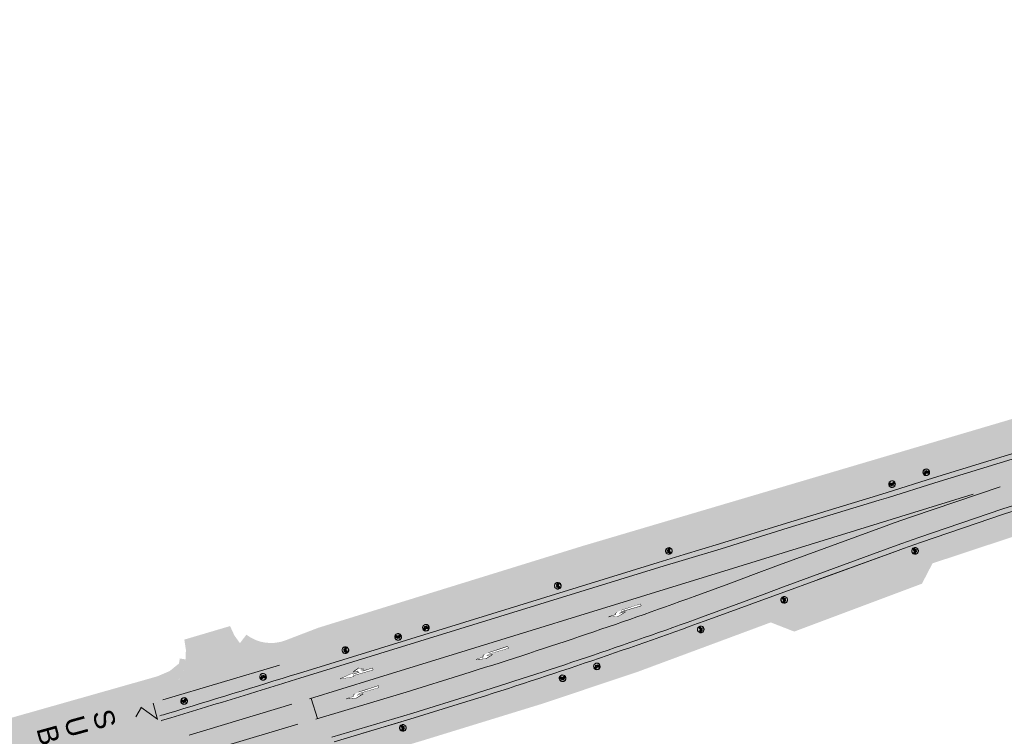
# Model space of a CAD drawing. Header units: metres. Extents: x -862 to 1262, y -354 to 644.
# Tile 312 of 315: x 402 to 548, y 513 to 619. Entities that reach past the tile are written whole.
import ezdxf

# ---------------------------------------------------------------- set-up
doc = ezdxf.new("R2010")
doc.units = ezdxf.units.M
doc.header["$LTSCALE"] = 0.5
doc.set_wipeout_variables(frame=1)
doc.layers.add('BPR_Verkehr_220520', color=7, linetype='Continuous')
doc.styles.add('Arial', font='arial.ttf')

# ---------------------------------------------------------------- blocks, each defined once
blk = doc.blocks.new('ab_Links-2')
at = {"color": 255, "linetype": 'Continuous', "lineweight": 9, "transparency": 33554687}
for p, q in [((1.60953827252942, 0), (2.5, 0)), ((5, 0.1749999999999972), (5, 0.4249999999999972))]:
    blk.add_line(p, q, dxfattribs=at)
blk.add_wipeout([(1.1000265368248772, -3.635980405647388e-15), (1.1001717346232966, 0.006159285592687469), (1.1004433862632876, 0.012314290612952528), (1.10084137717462, 0.01846241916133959), (1.1013655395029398, 0.024601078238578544), (1.1020156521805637, 0.0307276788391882), (1.102791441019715, 0.03683963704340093), (1.1036925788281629, 0.04293437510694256), (1.104718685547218, 0.049009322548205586), (1.1058693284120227, 0.05506191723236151), (1.1071440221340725, 0.06108960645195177), (1.108542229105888, 0.0670898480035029), (1.1100633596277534, 0.07306011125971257), (1.111706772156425, 0.07899787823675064), (1.1134717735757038, 0.08490064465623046), (1.1153576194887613, 0.09076592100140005), (1.1173635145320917, 0.09659123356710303), (1.1194886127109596, 0.1023741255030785), (1.1217320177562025, 0.10811215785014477), (1.124092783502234, 0.11380291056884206), (1.1265699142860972, 0.11944398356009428), (1.1291623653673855, 0.12503299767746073), (1.1318690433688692, 0.1305675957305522), (1.13468880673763, 0.13604544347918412), (1.1376204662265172, 0.1414642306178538), (1.1406627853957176, 0.14682167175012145), (1.1438144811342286, 0.15211550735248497), (1.147074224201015, 0.1573435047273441), (1.1504406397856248, 0.16250345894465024), (1.1539123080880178, 0.16759319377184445), (1.1574877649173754, 0.17261056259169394), (1.161165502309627, 0.17755344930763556), (1.1649439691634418, 0.1824197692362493), (1.1688215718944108, 0.18720746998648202), (1.1727966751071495, 0.19191453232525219), (1.1768676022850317, 0.19653897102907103), (1.181032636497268, 0.20107883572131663), (1.1852900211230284, 0.2055322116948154), (1.1896379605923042, 0.20989722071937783), (1.1940746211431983, 0.21417202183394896), (1.198598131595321, 0.21835481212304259), (1.2032065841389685, 0.22244382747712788), (1.2078980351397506, 0.22643734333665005), (1.212670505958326, 0.23033367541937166), (1.2175219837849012, 0.23413118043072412), (1.2224504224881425, 0.23782825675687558), (1.227453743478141, 0.24142334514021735), (1.232529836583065, 0.244914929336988), (1.2376765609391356, 0.24830153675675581), (1.2428917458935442, 0.2515817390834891), (1.2481731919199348, 0.2547541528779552), (1.2535186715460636, 0.2578174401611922), (1.258925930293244, 0.26077030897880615), (1.2643926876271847, 0.2636115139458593), (1.2699166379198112, 0.2663398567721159), (1.2754954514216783, 0.2689541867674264), (1.281126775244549, 0.2714534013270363), (1.2868082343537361, 0.27383644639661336), (1.292537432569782, 0.2761023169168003), (1.2983119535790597, 0.27825005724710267), (1.3041293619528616, 0.28027876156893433), (1.3099872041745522, 0.28218757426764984), (1.3158830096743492, 0.28397569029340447), (1.3218142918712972, 0.285642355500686), (1.3277785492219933, 0.28718686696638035), (1.399999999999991, -0.0039901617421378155)], dxfattribs=at)
for p, q in [((0, 0), (1.399999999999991, -0.2999999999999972)), ((0, 0), (1.100026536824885, 0)), ((1.399999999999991, -0.2999999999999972), (2.5, 0)), ((5, 0.4249999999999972), (2, 0.375)), ((5, 0.1749999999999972), (2, 0.2249999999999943))]:
    blk.add_line(p, q, dxfattribs=at)
blk.add_arc((1.399999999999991, -0.003990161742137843), 0.3, 103.9301117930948, 179.2379127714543, dxfattribs=at)
at = {"color": 255, "linetype": 'Continuous', "lineweight": 5, "transparency": 33554687}
blk.add_wipeout([(2.5, 0), (1.60953827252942, 0), (1.625497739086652, 0.04598447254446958), (1.6486835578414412, 0.0887827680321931), (1.678485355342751, 0.12726820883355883), (1.714118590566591, 0.16042765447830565), (1.754645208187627, 0.18738817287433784), (1.7989983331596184, 0.20744002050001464), (1.8460103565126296, 0.22005532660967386), (1.894443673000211, 0.2249019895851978), (1.9076371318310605, 0.22511736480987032), (1.920831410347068, 0.22527470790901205), (1.934026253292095, 0.22537401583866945), (1.9472214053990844, 0.22541528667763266), (1.960416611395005, 0.22539851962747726), (1.9736116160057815, 0.22532371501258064), (1.98680616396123, 0.22519087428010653), (2, 0.22499999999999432), (5, 0.17499999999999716), (5, 0.42499999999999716), (2, 0.3750000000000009), (1.9151202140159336, 0.37238326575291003), (1.830348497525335, 0.36736515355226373), (1.7457527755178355, 0.3599496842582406), (1.6614008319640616, 0.35014279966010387), (1.5773602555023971, 0.3379523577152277), (1.4936983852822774, 0.3233881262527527), (1.410482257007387, 0.3064617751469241), (1.3277785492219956, 0.2871868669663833), (1.2811267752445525, 0.27145340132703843), (1.2376765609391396, 0.2483015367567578), (1.1985981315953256, 0.21835481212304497), (1.164943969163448, 0.18241976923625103), (1.1376204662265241, 0.1414642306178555), (1.1173635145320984, 0.09659123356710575), (1.1047186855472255, 0.04900932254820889), (1.1000265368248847, 0), (0, 0), (1.3999999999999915, -0.29999999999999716)], dxfattribs=at)
blk = doc.blocks.new('Piktogramm Rad-2')
at = {"color": 255, "linetype": 'Continuous', "lineweight": 9, "transparency": 33554687}
for p, q in [((-0.4737400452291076, 0.03457411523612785), (-0.498803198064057, 0.03457411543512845)), ((-0.2443716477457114, -0.08279264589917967), (-0.2107497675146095, 0.02663812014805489)), ((-0.1831754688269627, 0.01816635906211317), (-0.2167977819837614, -0.0912646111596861)), ((-0.1606194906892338, 0.1897972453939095), (-0.2022241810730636, 0.05438641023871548)), ((-0.1746500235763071, 0.04591437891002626), (-0.1632657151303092, 0.08296783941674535)), ((-0.1632657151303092, 0.08296783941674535), (0.007644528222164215, -0.1058355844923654)), ((0.1023603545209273, 0.1156024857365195), (-0.1534055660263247, 0.1150588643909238)), ((-0.1534055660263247, 0.1150588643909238), (0.02764160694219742, -0.0849429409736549)), ((-0.1445370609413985, 0.1439239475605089), (-0.1330454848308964, 0.1813252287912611)), ((0.1131161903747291, 0.1444715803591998), (-0.1445370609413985, 0.1439239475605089)), ((-0.05818269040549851, 0.2306461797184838), (-0.1055940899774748, 0.2305454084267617)), ((-0.105532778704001, 0.2016993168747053), (-0.05812137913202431, 0.2018000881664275)), ((-0.05812137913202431, 0.2018000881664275), (-0.05818269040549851, 0.2306461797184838)), ((-0.0213675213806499, 0.4995432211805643), (-0.0213675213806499, 0.4745191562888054)), ((0.02136752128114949, 0.4995432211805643), (0.0213675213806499, 0.4745191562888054)), ((0.02764160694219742, -0.0849429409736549), (0.1023603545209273, 0.1156024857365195)), ((0.1295883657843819, 0.1060603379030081), (0.05787613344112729, -0.0864155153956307)), ((0.0628242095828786, 0.1878326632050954), (0.1238721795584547, 0.1733406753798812)), ((0.1870703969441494, 0.2023212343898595), (0.06447450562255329, 0.2020606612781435)), ((0.1238721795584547, 0.1733406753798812), (0.1131161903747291, 0.1444715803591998)), ((0.1595897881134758, 0.03929143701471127), (0.1295883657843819, 0.1060603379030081)), ((0.1439239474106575, 0.1445370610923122), (0.1546797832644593, 0.173406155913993)), ((0.1859595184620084, 0.050985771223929), (0.1439239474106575, 0.1445370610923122)), ((0.1546797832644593, 0.173406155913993), (0.1871317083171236, 0.1734751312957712)), ((0.2159232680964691, -0.08607959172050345), (0.1714800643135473, 0.01282925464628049)), ((0.1871317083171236, 0.1734751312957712), (0.1870703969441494, 0.2023212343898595)), ((0.1978644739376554, 0.02449102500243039), (0.2513508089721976, -0.09454406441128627)), ((0.4988031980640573, 0.03457411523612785), (0.4737400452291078, 0.03457411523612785)), ((-0.4749298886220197, -0.008160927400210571), (-0.499933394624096, -0.008160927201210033)), ((-0.0213675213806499, -0.4745191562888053), (-0.02136752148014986, -0.4995432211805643)), ((0.0213675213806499, -0.4745191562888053), (0.0213675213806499, -0.4995432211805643)), ((0.02909134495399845, -0.1153229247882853), (0.0896974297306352, -0.1151941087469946)), ((0.05787613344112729, -0.0864155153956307), (0.08672207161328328, -0.08635420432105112)), ((0.1155683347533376, -0.08629289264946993), (0.2159232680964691, -0.08607959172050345)), ((0.2382255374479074, -0.1148784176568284), (0.1192936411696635, -0.1151312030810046)), ((0.499933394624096, -0.008160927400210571), (0.4749298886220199, -0.008160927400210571))]:
    blk.add_line(p, q, dxfattribs=at)
at = {"color": 255, "linetype": 'Continuous', "lineweight": 9, "transparency": 33554687, "flags": 128}
for points in [[(-0.02136752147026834, 0.4995432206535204, 0.3817911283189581), (-0.4988031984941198, 0.03457411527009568)], [(-0.02136752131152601, 0.4745191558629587, 0.3801020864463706), (-0.4737400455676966, 0.03457411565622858)], [(-0.202224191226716, 0.05438640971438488, 19.9497864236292), (-0.174650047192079, 0.04591438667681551)], [(-0.2107497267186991, 0.02663840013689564, 15.93711668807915), (-0.1831754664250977, 0.01816634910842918)], [(-0.1055940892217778, 0.2305454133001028, 0.3287776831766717), (-0.1606194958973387, 0.1897972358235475)], [(-0.1055327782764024, 0.2016993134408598, 0.3287776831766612), (-0.1330454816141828, 0.181325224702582)], [(0.4988031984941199, 0.03457411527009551, 0.3817911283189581), (0.02136752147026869, 0.4995432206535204)], [(0.4737400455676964, 0.03457411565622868, 0.3801020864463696), (0.02136752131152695, 0.4745191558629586)], [(0.06447450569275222, 0.2020606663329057, 0.8888106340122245), (0.06282420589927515, 0.1878326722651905)], [(0.159589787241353, 0.03929142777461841, 0.2701316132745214), (0.0867220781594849, -0.08635420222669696)], [(0.08969743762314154, -0.1151941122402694, 2.622796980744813), (0.1859595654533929, 0.05098578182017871)], [(0.1714800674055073, 0.01282924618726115, 0.2637245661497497), (0.1155681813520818, -0.08629289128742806)], [(0.1192934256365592, -0.1151311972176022, 2.477109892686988), (0.197864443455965, 0.02449101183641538)], [(-0.4999333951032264, -0.008160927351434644, 0.3970161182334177), (-0.02136752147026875, -0.4995432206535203)], [(-0.4749298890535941, -0.008160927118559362, 0.3961161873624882), (-0.02136752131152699, -0.4745191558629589)], [(-0.2443716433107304, -0.08279264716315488, 0.999999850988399), (-0.2167977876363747, -0.09126461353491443)], [(0.007644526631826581, -0.1058355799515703, 0.2124175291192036), (0.02909134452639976, -0.1153229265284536)], [(0.02136752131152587, -0.4745191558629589, 0.3961161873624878), (0.474929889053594, -0.008160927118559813)], [(0.02136752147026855, -0.4995432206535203, 0.3970161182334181), (0.4999333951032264, -0.008160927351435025)], [(0.2382255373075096, -0.114878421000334, 0.5433747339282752), (0.2513508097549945, -0.09454406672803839)]]:
    blk.add_lwpolyline(points, format="xyb", dxfattribs=at)
blk = doc.blocks.new('PIKTO_RD+-2')
at = {"color": 3, "true_color": 0x00ff00, "transparency": 33554687}
blk.add_blockref('Piktogramm Rad-2', (0, 0), dxfattribs=at)
blk = doc.blocks.new('ab_Gerarech-2')
at = {"color": 255, "linetype": 'Continuous', "lineweight": 9, "transparency": 33554687}
for p, q in [((0, 0), (2, 0.25)), ((0, 0), (2, -0.25)), ((2, 0.25), (2, 0.07500000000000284)), ((2, 0.07500000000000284), (3.099999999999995, 0.09333333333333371)), ((2.200000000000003, 0.4000000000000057), (3.099999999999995, 0.7000000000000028)), ((2.839999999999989, 0.4000000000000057), (2.200000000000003, 0.4000000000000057)), ((3.099999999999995, 0.7000000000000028), (3.799999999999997, 0.4000000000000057)), ((3.799999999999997, 0.4000000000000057), (3.239999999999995, 0.4000000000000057)), ((3.524388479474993, 0.1004064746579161), (5, 0.125)), ((5, 0.125), (5, -0.125)), ((2, -0.07499999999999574), (2, -0.25)), ((2, -0.07499999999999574), (5, -0.125))]:
    blk.add_line(p, q, dxfattribs=at)
blk.add_wipeout([(3.0999999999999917, 0.09333333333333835), (3.093187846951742, 0.09432611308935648), (3.0864002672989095, 0.09547493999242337), (3.079640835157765, 0.09677920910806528), (3.0729131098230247, 0.09823823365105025), (3.0662206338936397, 0.09985124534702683), (3.0595669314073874, 0.10161739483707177), (3.052955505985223, 0.1035357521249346), (3.046389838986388, 0.1056053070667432), (3.0398733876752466, 0.10782496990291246), (3.0334095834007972, 0.11019357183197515), (3.027001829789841, 0.11270986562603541), (3.0206535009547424, 0.11537252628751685), (3.0143679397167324, 0.11818015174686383), (3.008148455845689, 0.12113126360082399), (3.001998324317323, 0.12422430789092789), (2.99592078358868, 0.12745765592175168), (2.989919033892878, 0.1308296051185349), (2.9839962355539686, 0.13433837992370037), (2.9781555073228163, 0.13798213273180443), (2.972399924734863, 0.14175894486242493), (2.9667325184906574, 0.14566682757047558), (2.961156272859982, 0.14970372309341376), (2.9556741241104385, 0.15386750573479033), (2.950288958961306, 0.15815598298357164), (2.945003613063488, 0.16256689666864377), (2.939820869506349, 0.16709792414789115), (2.934743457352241, 0.17174667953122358), (2.929774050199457, 0.17651071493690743), (2.9249152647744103, 0.18138752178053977), (2.9201696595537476, 0.18637453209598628), (2.915539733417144, 0.19146911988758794), (2.911027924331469, 0.19666860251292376), (2.9066366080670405, 0.20197024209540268), (2.902368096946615, 0.20737124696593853), (2.8982246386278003, 0.21286877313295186), (2.89420841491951, 0.21845992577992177), (2.8903215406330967, 0.2241417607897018), (2.886566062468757, 0.2299112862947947), (2.882943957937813, 0.2357654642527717), (2.879457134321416, 0.24170121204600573), (2.8761074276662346, 0.24771540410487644), (2.8728966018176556, 0.2538048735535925), (2.8698263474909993, 0.2599664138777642), (2.866898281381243, 0.26619678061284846), (2.8641139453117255, 0.2724926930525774), (2.8614748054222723, 0.27885083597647), (2.858982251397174, 0.2852678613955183), (2.856637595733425, 0.2917403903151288), (2.854442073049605, 0.2982650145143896), (2.852396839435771, 0.3048382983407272), (2.8505029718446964, 0.31145678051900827), (2.848761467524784, 0.3181169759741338), (2.8471732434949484, 0.32481537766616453), (2.8457391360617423, 0.3315484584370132), (2.8444599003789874, 0.3383126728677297), (2.8433362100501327, 0.34510445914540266), (2.8423686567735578, 0.3519202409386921), (2.841557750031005, 0.35875642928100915), (2.8409039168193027, 0.3656094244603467), (2.840407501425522, 0.37247561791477), (2.8400687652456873, 0.3793513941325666), (2.8398878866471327, 0.3862331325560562), (2.839864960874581, 0.3931172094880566), (2.8399999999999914, 0.40000000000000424), (3.1398550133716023, 0.39067417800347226)], dxfattribs=at)
blk.add_arc((3.139855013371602, 0.3906741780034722), 0.2999999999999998, 178.2186122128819, 262.3656832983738, dxfattribs=at)
at = {"color": 255, "linetype": 'Continuous', "lineweight": 5, "transparency": 33554687}
blk.add_wipeout([(0, 0), (2, -0.25), (2, -0.07499999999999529), (5, -0.125), (5, 0.125), (3.5655865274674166, 0.10109310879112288), (3.5036004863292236, 0.10221639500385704), (3.4431689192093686, 0.11605679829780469), (3.386872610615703, 0.14202325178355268), (3.337115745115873, 0.17900683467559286), (3.2960232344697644, 0.22542812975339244), (3.265349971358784, 0.2793046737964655), (3.246405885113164, 0.33833562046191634), (3.239999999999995, 0.4000000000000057), (3.7999999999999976, 0.4000000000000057), (3.099999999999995, 0.7000000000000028), (2.200000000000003, 0.4000000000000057), (2.839999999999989, 0.4000000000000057), (2.8433362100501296, 0.34510445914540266), (2.856637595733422, 0.29174039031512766), (2.879457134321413, 0.24170121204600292), (2.9110279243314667, 0.1966686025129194), (2.9502889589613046, 0.1581559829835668), (2.99592078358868, 0.12745765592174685), (3.0463898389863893, 0.10560530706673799), (3.099999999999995, 0.09333333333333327), (2, 0.07500000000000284), (2, 0.25)], dxfattribs=at)

msp = doc.modelspace()

# ---------------------------------------------------------------- hatches: boundary and pattern name
at = {"layer": 'BPR_Verkehr_220520', "linetype": 'Continuous', "lineweight": 0, "true_color": 0xe4e6e5, "transparency": 33554687}
h = msp.add_hatch(color=254, dxfattribs=at)
h.paths.add_polyline_path([(707.8949510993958, 619.0941094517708), (704.1258704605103, 606.4985300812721), (703.6512069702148, 605.2315563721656), (703.0098628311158, 604.0402522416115), (702.2135780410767, 602.9464248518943), (701.2769288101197, 601.9700970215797), (700.217060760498, 601.1291406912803), (699.0533750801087, 600.4389498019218), (697.807173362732, 599.9121585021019), (696.5012676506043, 599.5584098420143), (685.7674886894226, 597.4179090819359), (677.8922886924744, 595.7077090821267), (665.8880886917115, 592.9338090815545), (651.1110886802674, 589.2077090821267), (631.0489886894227, 583.2419090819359), (627.1661886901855, 581.9994090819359), (621.6445886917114, 580.1662090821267), (601.1213886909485, 573.2206090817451), (587.8676886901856, 569.0116090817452), (562.6193886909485, 561.2336090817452), (536.7227886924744, 553.2873090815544), (529.8786886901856, 551.1288090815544), (528.5032886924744, 550.7025090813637), (515.0487886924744, 546.6240090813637), (505.1438886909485, 543.5514090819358), (499.9016886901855, 541.9737090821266), (496.0780886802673, 540.8026090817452), (476.5474288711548, 534.7784090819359), (475.0925886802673, 534.0865090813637), (462.3105886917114, 530.4109090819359), (457.4512886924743, 528.9184090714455), (443.3402453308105, 524.4955627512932), (441.8372966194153, 524.1790067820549), (440.3015524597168, 524.1555043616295), (438.7896209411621, 524.4259217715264), (437.357232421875, 524.9802913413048), (436.0571852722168, 525.7981788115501), (434.9373997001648, 526.849436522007), (434.0391514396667, 528.0953147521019), (433.3955413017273, 529.4898868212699), (426.6347792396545, 527.490448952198), (426.8715974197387, 525.9769450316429), (426.8155843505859, 524.4460500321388), (426.4687939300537, 522.953899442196), (425.8439424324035, 521.5552080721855), (424.9639421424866, 520.3012637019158), (423.861061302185, 519.2380465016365), (422.5757408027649, 518.4045429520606), (421.1551119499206, 517.8313141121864), (417.294816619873, 516.6893090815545), (397.9754886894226, 511.0265090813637), (394.0333886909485, 509.9465090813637), (366.7551886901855, 502.5676090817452), (359.9184886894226, 500.7968090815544), (331.7236886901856, 493.7748090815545), (326.7255886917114, 492.6339090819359), (311.0831886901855, 488.9994090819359), (300.2057886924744, 486.6310090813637), (279.0520886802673, 482.0568090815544), (259.6630886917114, 478.1419090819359), (241.7495886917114, 474.8132090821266), (234.2295886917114, 473.4583090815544), (216.8630886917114, 470.4740090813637), (197.9454886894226, 467.2003090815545), (188.317720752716, 465.5245739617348), (190.5517150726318, 453.5648302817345), (193.1309622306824, 454.0038732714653), (209.5086090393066, 456.7663942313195), (225.862844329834, 459.664291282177), (242.1925256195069, 462.6974955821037), (258.4965334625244, 465.8657991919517), (274.7737501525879, 469.1689849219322), (291.0230598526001, 472.6068263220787), (307.2433486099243, 476.1790877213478), (323.4335045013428, 479.8855242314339), (323.9734050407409, 480.0098584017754), (324.5140051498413, 480.1311147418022), (325.0552872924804, 480.2492892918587), (325.5972338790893, 480.3643782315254), (326.1398273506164, 480.4763778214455), (326.6830500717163, 480.5852844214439), (327.2268844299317, 480.6910945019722), (327.7713118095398, 480.7938097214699), (347.0529886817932, 484.3746090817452), (357.0348886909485, 486.2156090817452), (363.9089887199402, 487.5873090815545), (397.1998886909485, 495.1136090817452), (419.879511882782, 501.5398510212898), (421.6118509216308, 501.895273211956), (423.3776145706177, 501.9922375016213), (425.1384548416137, 501.8286376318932), (426.856130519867, 501.4080266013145), (428.4933378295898, 500.7395390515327), (430.0145205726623, 499.8376929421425), (431.3866423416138, 498.7220741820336), (432.5799039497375, 497.4169113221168), (432.8287108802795, 497.0590119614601), (433.072281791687, 496.6975288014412), (433.3105650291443, 496.3325384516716), (433.5435101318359, 495.9641182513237), (433.7710677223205, 495.5923462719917), (433.9931895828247, 495.2173012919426), (434.2098286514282, 494.8390627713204), (434.4209389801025, 494.4577109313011), (444.7105273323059, 497.5047182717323), (444.766038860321, 500.3880087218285), (444.9513318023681, 502.2701291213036), (445.4300265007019, 504.0997635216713), (446.1902330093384, 505.8314669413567), (447.2130690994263, 507.4222268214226), (448.4731292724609, 508.8325314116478), (449.9391157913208, 510.0273511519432), (451.5746160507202, 510.9770087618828), (453.3390069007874, 511.6579167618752), (461.1905886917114, 513.9960090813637), (479.4485886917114, 519.6970090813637), (492.4441886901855, 524.0199090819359), (496.2181886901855, 525.3962090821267), (509.1626886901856, 530.0881090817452), (513.2677886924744, 531.6499090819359), (516.1157886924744, 532.7098090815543), (532.3994886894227, 538.6527090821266), (533.5752886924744, 539.0886090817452), (536.0718886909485, 539.9753090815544), (548.4445886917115, 544.1802090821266), (591.0495886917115, 557.4032090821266), (597.8221886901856, 559.4357090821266), (620.1907886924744, 565.6116090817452), (633.9110886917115, 569.0022090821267), (664.3486886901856, 576.7346090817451), (668.2575886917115, 577.6808090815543), (696.2655994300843, 583.8255726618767), (700.9973886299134, 584.9324374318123), (705.7440362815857, 585.9737417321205), (710.5046340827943, 586.9492863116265), (715.278271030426, 587.8588844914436), (720.0640336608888, 588.7023622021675), (724.8610061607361, 589.4795580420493), (729.6682705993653, 590.190323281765), (734.4849070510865, 590.8345219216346), (737.7061886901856, 591.2795090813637), (738.6785886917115, 591.4122090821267), (745.7070886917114, 592.2350090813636), (746.7308886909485, 592.354409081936), (758.7841886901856, 593.5753090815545), (759.8131886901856, 593.6722090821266), (766.8847886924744, 594.1129090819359), (767.8911886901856, 594.1647090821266), (781.2465886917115, 594.7741090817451), (791.7095886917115, 594.8789090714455), (816.0934886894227, 594.2414090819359), (841.3534886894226, 592.1317090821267), (858.6180886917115, 589.6960090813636), (861.2487307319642, 589.0666645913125), (862.3825949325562, 588.6718847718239), (863.4151594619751, 588.0592605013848), (864.3050776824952, 587.2533178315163), (865.0167157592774, 586.2863280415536), (865.521578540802, 585.1970110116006), (865.7994504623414, 584.028984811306), (865.8392050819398, 582.8290191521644), (865.6392505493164, 581.6451626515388), (864.6178696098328, 577.9190354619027), (869.4561482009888, 576.6174048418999), (870.796858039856, 581.6009444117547), (871.2368331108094, 582.7926674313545), (871.8849425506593, 583.8852496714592), (872.719841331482, 584.8427076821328), (873.7140326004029, 585.6335082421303), (874.8347733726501, 586.2316068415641), (876.0451527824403, 586.6173055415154), (877.3053078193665, 586.7779016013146), (878.5737361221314, 586.708105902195), (889.1621886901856, 585.1529090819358), (896.5667886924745, 584.0557090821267), (917.9300886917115, 580.9085090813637), (927.2125886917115, 579.5476090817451), (928.2735886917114, 579.3521090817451), (939.2329886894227, 577.7434090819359), (940.2297886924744, 577.6159090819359), (947.6346886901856, 576.6538090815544), (966.9740886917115, 573.6758090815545), (977.7277886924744, 572.0903090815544), (993.1060886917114, 569.9472090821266), (1007.036988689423, 568.0377090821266), (1030.157788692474, 565.1369090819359), (1035.165788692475, 564.5705090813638), (1056.403688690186, 562.3080090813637), (1057.422288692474, 562.2082090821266), (1066.436788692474, 561.3136090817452), (1069.431988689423, 560.9664090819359), (1070.151588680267, 560.9108090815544), (1100.172788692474, 556.2376090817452), (1112.079188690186, 554.3120090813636), (1116.815388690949, 553.2685090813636), (1120.641120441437, 551.5772091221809), (1121.374802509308, 551.2303571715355), (1122.089953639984, 550.8467499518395), (1122.78473400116, 550.4273743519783), (1123.45735615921, 549.973309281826), (1124.106089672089, 549.4857229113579), (1124.729265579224, 548.9658696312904), (1125.325280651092, 548.4150868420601), (1125.892601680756, 547.8347916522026), (1126.678225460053, 575.0384465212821), (1126.181340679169, 574.870052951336), (1125.678495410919, 574.7203949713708), (1125.170395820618, 574.5896827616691), (1124.657755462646, 574.4780998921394), (1124.141294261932, 574.3858030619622), (1123.621737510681, 574.3129218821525), (1123.099814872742, 574.2595587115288), (1122.576259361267, 574.2257868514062), (1121.061075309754, 574.1569416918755), (1121.056188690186, 574.1563090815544), (1115.689388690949, 573.9110090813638), (1099.026361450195, 574.3899913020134), (1083.456488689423, 575.5810090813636), (1067.916928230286, 576.6508982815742), (1038.314888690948, 579.7317090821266), (1038.063288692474, 579.7823090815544), (1033.416088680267, 580.3002090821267), (1032.448488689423, 580.3761090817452), (1010.858588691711, 582.9897090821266), (1007.486388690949, 583.4625090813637), (1006.362388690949, 583.5570090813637), (995.6485886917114, 585.0485090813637), (980.8300886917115, 587.0910090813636), (966.0077886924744, 589.2562090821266), (950.9469886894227, 591.5447090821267), (948.4332886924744, 591.9203090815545), (947.4365886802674, 592.0510090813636), (938.5447886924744, 593.3586090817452), (924.4311886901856, 595.4701090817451), (923.4349886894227, 595.6504090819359), (921.0146886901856, 595.9843090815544), (899.4533886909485, 599.2134090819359), (890.9732886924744, 600.4301090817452), (878.0237886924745, 602.0239090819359), (867.3723886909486, 603.0086090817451), (866.4175886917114, 603.1037090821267), (860.6482886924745, 603.5898090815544), (856.2791886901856, 603.8974090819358), (855.3247886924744, 603.9566090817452), (840.1267886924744, 604.9869090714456), (832.2376886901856, 605.4292090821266), (826.6732886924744, 605.700409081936), (818.1795886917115, 606.1237090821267), (808.3505886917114, 606.5151090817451), (801.9649886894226, 606.729409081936), (791.3908886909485, 606.8631090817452), (768.1100886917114, 606.3573090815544), (752.9534886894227, 605.6161090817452), (736.8910886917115, 604.4321090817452), (725.2800164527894, 603.645494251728), (722.900367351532, 603.7688335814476), (720.6174551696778, 604.4516589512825), (718.5609019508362, 605.6552067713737), (716.8474776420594, 607.3111402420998), (715.5744695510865, 609.3254363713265), (714.8141583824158, 611.5837245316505), (714.6097141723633, 613.9577803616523), (714.9727451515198, 616.3128062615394), (715.1811577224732, 617.0589620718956)])
h.paths.add_polyline_path([(437.5441511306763, 504.3320160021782), (437.7040022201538, 504.3080188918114), (437.8569825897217, 504.2558151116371), (437.9981575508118, 504.1770886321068), (438.1229732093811, 504.0743789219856), (438.2274033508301, 503.9509991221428), (438.3080793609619, 503.8109291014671), (438.9195247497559, 502.4869408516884), (438.9725974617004, 502.3679727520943), (439.0225528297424, 502.2476624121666), (439.0693569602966, 502.126091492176), (439.1129780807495, 502.0033425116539), (439.1533865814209, 501.8794987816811), (439.1905550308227, 501.754644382), (439.224458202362, 501.628864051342), (439.2550730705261, 501.5022431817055), (439.7569470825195, 499.3014026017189), (439.7788083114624, 499.1358824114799), (439.7697203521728, 498.969172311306), (439.7299959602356, 498.8070093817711), (439.6610021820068, 498.6549741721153), (439.565113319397, 498.5182987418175), (439.4456292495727, 498.4016865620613), (439.306661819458, 498.3091506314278), (439.1529933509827, 498.2438754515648), (438.9899119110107, 498.2081082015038), (438.8230301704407, 498.2030779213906), (438.6580907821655, 498.2289587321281), (438.5007698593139, 498.2848599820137), (438.3564813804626, 498.3688579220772), (438.2301907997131, 498.4780618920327), (438.1262442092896, 498.6087138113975), (438.0482187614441, 498.756317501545), (437.1218060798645, 500.9885226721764), (437.0697745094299, 501.1190440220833), (437.0214310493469, 501.2509758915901), (436.9768138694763, 501.3842140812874), (436.9359582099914, 501.5186533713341), (436.8988963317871, 501.6541875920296), (436.8656575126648, 501.7907097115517), (436.8362679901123, 501.9281119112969), (436.8107509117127, 502.0662856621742), (436.6037597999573, 503.2825957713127), (436.5910609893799, 503.4437384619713), (436.6073916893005, 503.60455367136), (436.6522251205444, 503.7598539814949), (436.7241150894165, 503.9046298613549), (436.820742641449, 504.0342112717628), (436.9389908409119, 504.144418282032), (437.0750453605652, 504.2316959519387), (437.2245174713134, 504.293228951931), (437.3825856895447, 504.327032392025)])
at = {"layer": 'BPR_Verkehr_220520', "linetype": 'Continuous', "lineweight": 0, "true_color": 0xece5cf, "transparency": 33554687}
h = msp.add_hatch(color=254, dxfattribs=at)
edge = h.paths.add_edge_path()
edge.add_arc((-69.31786428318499, 368.9131825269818), 535.7464086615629, 16.882086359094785, 17.070085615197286, ccw=False)
edge.add_line((443.3402453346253, 524.4955627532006), (457.4512886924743, 528.9184090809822))
edge.add_line((457.4512886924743, 528.9184090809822), (462.3105886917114, 530.4109090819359))
edge.add_line((462.3105886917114, 530.4109090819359), (475.0925886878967, 534.0865090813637))
edge.add_line((475.0925886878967, 534.0865090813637), (476.5474288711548, 534.7784090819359))
edge.add_line((476.5474288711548, 534.7784090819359), (496.0780886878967, 540.8026090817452))
edge.add_line((496.0780886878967, 540.8026090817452), (499.9016886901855, 541.973709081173))
edge.add_line((499.9016886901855, 541.973709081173), (505.1438886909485, 543.5514090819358))
edge.add_line((505.1438886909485, 543.5514090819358), (515.0487886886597, 546.6240090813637))
edge.add_line((515.0487886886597, 546.6240090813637), (528.5032886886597, 550.7025090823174))
edge.add_line((528.5032886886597, 550.7025090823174), (529.8786886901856, 551.1288090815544))
edge.add_line((529.8786886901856, 551.1288090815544), (536.7227886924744, 553.2873090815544))
edge.add_line((536.7227886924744, 553.2873090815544), (562.6193886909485, 561.2336090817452))
edge.add_line((562.6193886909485, 561.2336090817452), (587.8676886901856, 569.0116090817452))
edge.add_line((587.8676886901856, 569.0116090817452), (601.1213886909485, 573.2206090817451))
edge.add_line((601.1213886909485, 573.2206090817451), (621.6445886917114, 580.166209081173))
edge.add_line((621.6445886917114, 580.166209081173), (627.1661886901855, 581.9994090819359))
edge.add_line((627.1661886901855, 581.9994090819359), (631.0489886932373, 583.2419090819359))
edge.add_line((631.0489886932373, 583.2419090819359), (651.1110886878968, 589.2077090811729))
edge.add_line((651.1110886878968, 589.2077090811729), (665.8880886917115, 592.9338090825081))
edge.add_line((665.8880886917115, 592.9338090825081), (677.8922886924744, 595.7077090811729))
edge.add_line((677.8922886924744, 595.7077090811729), (685.7674886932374, 597.4179090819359))
edge.add_line((685.7674886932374, 597.4179090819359), (696.5012676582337, 599.55840984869))
edge.add_arc((694.5456017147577, 609.3653140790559), 9.999999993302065, 281.2778243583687, 343.3407992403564)
edge.add_line((704.1258704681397, 606.4985300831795), (704.8249510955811, 608.7541094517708))
edge.add_line((704.8249510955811, 608.7541094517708), (704.6898350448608, 608.7949850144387))
edge.add_line((704.6898350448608, 608.7949850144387), (704.6968929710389, 608.8005988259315))
edge.add_line((704.6968929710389, 608.8005988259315), (703.4969546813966, 609.15966640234))
edge.add_line((703.4969546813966, 609.15966640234), (702.9241886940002, 607.1446090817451))
edge.add_line((702.9241886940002, 607.1446090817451), (702.4764886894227, 606.0427090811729))
edge.add_line((702.4764886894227, 606.0427090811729), (701.6411886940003, 605.0680090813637))
edge.add_line((701.6411886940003, 605.0680090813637), (700.7727886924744, 604.5558090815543))
edge.add_line((700.7727886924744, 604.5558090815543), (695.0401950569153, 602.4735686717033))
edge.add_line((695.0401950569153, 602.4735686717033), (693.1415433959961, 602.0631731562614))
edge.add_line((693.1415433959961, 602.0631731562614), (685.1872622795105, 600.3437384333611))
edge.add_line((685.1872622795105, 600.3437384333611), (677.2281886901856, 598.5037090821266))
edge.add_line((677.2281886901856, 598.5037090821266), (665.3810886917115, 595.7653090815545))
edge.add_line((665.3810886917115, 595.7653090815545), (650.0921886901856, 592.059709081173))
edge.add_line((650.0921886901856, 592.059709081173), (630.1652886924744, 586.0537090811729))
edge.add_line((630.1652886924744, 586.0537090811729), (625.4460886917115, 584.6830090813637))
edge.add_line((625.4460886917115, 584.6830090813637), (619.1385886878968, 582.4537090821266))
edge.add_line((619.1385886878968, 582.4537090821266), (587.1889886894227, 571.9120090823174))
edge.add_line((587.1889886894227, 571.9120090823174), (560.0496886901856, 563.3764090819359))
edge.add_line((560.0496886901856, 563.3764090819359), (485.4604886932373, 541.3146090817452))
edge.add_line((485.4604886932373, 541.3146090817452), (446.4138886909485, 529.2327090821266))
edge.add_line((446.4138886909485, 529.2327090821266), (442.3755886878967, 527.6827090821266))
edge.add_line((442.3755886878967, 527.6827090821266), (442.7499886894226, 526.5070090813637))
edge.add_line((442.7499886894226, 526.5070090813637), (442.8269886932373, 526.1768590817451))
h = msp.add_hatch(color=254, dxfattribs=at)
edge = h.paths.add_edge_path()
edge.add_line((864.6178696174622, 577.9190354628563), (865.6392505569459, 581.6451626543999))
edge.add_line((865.6392505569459, 581.6451626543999), (865.6392505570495, 581.6451626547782))
edge.add_arc((859.8527083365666, 583.2313307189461), 5.999999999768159, 344.6709927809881, 436.5456595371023)
edge.add_line((861.2487307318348, 589.0666645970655), (861.2487307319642, 589.0666645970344))
edge.add_line((861.2487307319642, 589.0666645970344), (858.6180886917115, 589.6960090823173))
edge.add_line((858.6180886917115, 589.6960090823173), (841.3534886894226, 592.1317090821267))
edge.add_line((841.3534886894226, 592.1317090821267), (816.0934886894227, 594.2414090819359))
edge.add_line((816.0934886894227, 594.2414090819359), (791.7095886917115, 594.8789090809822))
edge.add_line((791.7095886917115, 594.8789090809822), (781.2465886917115, 594.7741090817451))
edge.add_line((781.2465886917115, 594.7741090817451), (767.8911886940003, 594.1647090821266))
edge.add_line((767.8911886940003, 594.1647090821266), (766.8847886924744, 594.1129090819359))
edge.add_line((766.8847886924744, 594.1129090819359), (759.8588729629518, 593.4494248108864))
edge.add_line((759.8588729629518, 593.4494248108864), (758.7962044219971, 593.4084248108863))
edge.add_line((758.7962044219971, 593.4084248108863), (746.7308886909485, 592.354409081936))
edge.add_line((746.7308886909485, 592.354409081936), (745.7070886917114, 592.2350090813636))
edge.add_line((745.7070886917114, 592.2350090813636), (738.6785886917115, 591.4122090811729))
edge.add_line((738.6785886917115, 591.4122090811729), (737.7061886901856, 591.2795090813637))
edge.add_line((737.7061886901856, 591.2795090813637), (734.4849070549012, 590.8345219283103))
edge.add_arc((778.6440865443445, 242.3299712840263), 351.291125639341, 97.22149158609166, 97.28855121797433)
edge.add_line((734.0770437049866, 590.7825988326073), (734.0770437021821, 590.7825988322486))
edge.add_arc((778.6442609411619, 242.3285958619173), 351.2925120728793, 97.28855097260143, 103.5622465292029)
edge.add_line((696.2655994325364, 583.8255726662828), (696.2655994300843, 583.8255726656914))
edge.add_line((696.2655994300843, 583.8255726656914), (668.2575886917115, 577.6808090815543))
edge.add_line((668.2575886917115, 577.6808090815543), (664.3486886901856, 576.7346090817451))
edge.add_line((664.3486886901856, 576.7346090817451), (633.9110886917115, 569.002209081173))
edge.add_line((633.9110886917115, 569.002209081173), (620.1907886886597, 565.6116090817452))
edge.add_line((620.1907886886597, 565.6116090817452), (597.8221886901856, 559.4357090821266))
edge.add_line((597.8221886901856, 559.4357090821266), (591.0495886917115, 557.4032090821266))
edge.add_line((591.0495886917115, 557.4032090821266), (548.4445886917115, 544.1802090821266))
edge.add_line((548.4445886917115, 544.1802090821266), (536.0718886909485, 539.9753090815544))
edge.add_line((536.0718886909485, 539.9753090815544), (533.5752886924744, 539.0886090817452))
edge.add_line((533.5752886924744, 539.0886090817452), (532.3994886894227, 538.6527090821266))
edge.add_line((532.3994886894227, 538.6527090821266), (516.1157886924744, 532.7098090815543))
edge.add_line((516.1157886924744, 532.7098090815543), (513.2677886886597, 531.6499090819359))
edge.add_line((513.2677886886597, 531.6499090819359), (509.1626886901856, 530.0881090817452))
edge.add_line((509.1626886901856, 530.0881090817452), (496.2181886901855, 525.3962090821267))
edge.add_line((496.2181886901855, 525.3962090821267), (492.4441886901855, 524.0199090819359))
edge.add_line((492.4441886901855, 524.0199090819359), (479.4485886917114, 519.6970090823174))
edge.add_line((479.4485886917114, 519.6970090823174), (461.1905886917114, 513.9960090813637))
edge.add_line((461.1905886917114, 513.9960090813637), (453.3390069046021, 511.6579167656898))
edge.add_arc((456.7638154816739, 500.1570173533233), 12.0000000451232, 106.5828026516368, 146.3897181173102)
edge.add_line((446.7699524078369, 506.799509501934), (448.2273907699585, 505.8308127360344))
edge.add_line((448.2273907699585, 505.8308127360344), (448.7551667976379, 506.5773347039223))
edge.add_line((448.7551667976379, 506.5773347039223), (449.9437886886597, 507.8295090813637))
edge.add_line((449.9437886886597, 507.8295090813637), (451.6456886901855, 509.0277090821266))
edge.add_line((451.6456886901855, 509.0277090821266), (453.1135886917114, 509.9240090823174))
edge.add_line((453.1135886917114, 509.9240090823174), (454.4648886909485, 510.3814090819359))
edge.add_line((454.4648886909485, 510.3814090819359), (461.6152886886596, 512.5016090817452))
edge.add_line((461.6152886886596, 512.5016090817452), (479.3753886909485, 517.9666090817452))
edge.add_line((479.3753886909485, 517.9666090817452), (493.4731886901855, 522.6740090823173))
edge.add_line((493.4731886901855, 522.6740090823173), (513.2924729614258, 530.032624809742))
edge.add_line((513.2924729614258, 530.032624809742), (516.7616729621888, 528.6770248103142))
edge.add_line((516.7616729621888, 528.6770248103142), (535.6389044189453, 535.7566933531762))
edge.add_line((535.6389044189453, 535.7566933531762), (537.1938729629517, 538.7588248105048))
edge.add_line((537.1938729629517, 538.7588248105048), (566.9365044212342, 548.595824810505))
edge.add_line((566.9365044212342, 548.595824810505), (578.9997044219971, 552.060824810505))
edge.add_line((578.9997044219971, 552.060824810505), (579.3109886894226, 551.5447090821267))
edge.add_line((579.3109886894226, 551.5447090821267), (604.2801044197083, 559.4309248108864))
edge.add_line((604.2801044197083, 559.4309248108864), (624.8907729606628, 565.0511248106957))
edge.add_line((624.8907729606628, 565.0511248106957), (637.878419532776, 568.5475846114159))
edge.add_line((637.878419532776, 568.5475846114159), (668.6473886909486, 576.2650090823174))
edge.add_line((668.6473886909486, 576.2650090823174), (685.1389729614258, 580.0605248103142))
edge.add_line((685.1389729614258, 580.0605248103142), (707.4296886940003, 584.7928090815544))
edge.add_line((707.4296886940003, 584.7928090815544), (721.2698886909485, 587.3649090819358))
edge.add_line((721.2698886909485, 587.3649090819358), (738.7501886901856, 590.0218090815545))
edge.add_line((738.7501886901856, 590.0218090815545), (759.8359886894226, 592.2637090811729))
edge.add_line((759.8359886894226, 592.2637090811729), (781.3081886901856, 593.2481090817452))
edge.add_line((781.3081886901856, 593.2481090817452), (801.9514729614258, 593.2699248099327))
edge.add_line((801.9514729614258, 593.2699248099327), (815.9718044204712, 592.7655248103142))
edge.add_line((815.9718044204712, 592.7655248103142), (829.0626886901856, 591.9334090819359))
edge.add_line((829.0626886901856, 591.9334090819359), (841.1716886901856, 590.6390090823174))
edge.add_line((841.1716886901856, 590.6390090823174), (858.3505729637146, 588.2334933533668))
edge.add_line((858.3505729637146, 588.2334933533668), (861.8085729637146, 587.1988933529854))
edge.add_line((861.8085729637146, 587.1988933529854), (864.0282886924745, 585.0637090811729))
edge.add_line((864.0282886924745, 585.0637090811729), (864.3723729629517, 584.1183248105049))
edge.add_line((864.3723729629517, 584.1183248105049), (864.1891044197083, 582.1338933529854))
edge.add_line((864.1891044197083, 582.1338933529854), (863.5798729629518, 579.6736933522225))
edge.add_line((863.5798729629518, 579.6736933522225), (863.2571626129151, 578.2906617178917))
edge.add_line((863.2571626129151, 578.2906617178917), (864.6175224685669, 577.9177690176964))
edge.add_line((864.6175224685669, 577.9177690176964), (864.6178696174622, 577.9190354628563))
for points in [[(527.9212523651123, 553.8735435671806), (528.8292868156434, 550.8035509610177), (529.8786886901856, 551.1288090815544), (536.7227886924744, 553.2873090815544), (538.7533353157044, 553.9103766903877), (537.8919504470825, 556.8226507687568)], [(494.0366951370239, 543.8512571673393), (495.0336982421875, 540.480468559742), (496.0780886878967, 540.8026090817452), (499.9016886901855, 541.973709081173), (501.1349275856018, 542.3448664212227), (500.154186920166, 545.6606730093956)], [(455.4129840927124, 532.0172324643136), (456.4672635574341, 528.6099845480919), (457.4512886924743, 528.9184090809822), (462.3105886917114, 530.4109090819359), (463.4876522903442, 530.7493862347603), (462.4240921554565, 534.1866276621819)], [(479.6761724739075, 519.7726313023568), (480.1902949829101, 518.2387146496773), (491.8325637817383, 522.126187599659), (491.3245881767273, 523.647481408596), (479.6761477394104, 519.7727050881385)]]:
    msp.add_hatch(color=254, dxfattribs=at).paths.add_polyline_path(points)
h = msp.add_hatch(color=254, dxfattribs=at)
edge = h.paths.add_edge_path()
edge.add_line((435.8063598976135, 528.2129487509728), (434.8466361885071, 526.9545674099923))
edge.add_arc((440.9475675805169, 532.1293752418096), 7.999999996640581, 220.304597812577, 287.4026375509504)
edge.add_line((443.3402453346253, 524.4955627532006), (442.4005528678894, 527.6922909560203))
edge.add_line((442.4005528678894, 527.6922909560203), (442.3755886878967, 527.6827090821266))
edge.add_line((442.3755886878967, 527.6827090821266), (441.6001967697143, 527.3842576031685))
edge.add_line((441.6001967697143, 527.3842576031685), (441.6001967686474, 527.3842576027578))
edge.add_arc((439.4449143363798, 532.9837895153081), 6.000000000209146, 232.6684930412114, 291.051916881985, ccw=False)
edge.add_line((435.8063598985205, 528.212948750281), (435.8063598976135, 528.2129487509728))
h = msp.add_hatch(color=254, dxfattribs=at)
h.paths.add_polyline_path([(425.9707158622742, 524.7011826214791), (425.8940898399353, 524.2435746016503), (425.84620703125, 523.9576200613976), (425.3247733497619, 523.5335016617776), (425.1774685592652, 523.4136883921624), (424.9602503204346, 523.2370096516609), (424.8826719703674, 523.1739097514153), (424.7213148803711, 523.0426667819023), (424.5072020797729, 522.8685138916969), (424.4847067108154, 522.8502168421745), (422.6510675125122, 522.0616844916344), (421.6431178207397, 521.7754966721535), (416.6793293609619, 520.366124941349), (407.3866452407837, 517.72764701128), (406.8671816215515, 517.5801553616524), (404.1140068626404, 516.7984446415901), (397.8996427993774, 515.0339961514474), (398.9843946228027, 511.3222353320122), (399.4411719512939, 511.4561239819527), (401.3508146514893, 512.0158704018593), (403.577143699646, 512.668442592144), (404.5463626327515, 512.952535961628), (407.7227189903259, 513.883576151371), (408.6343630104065, 514.1507934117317), (412.290535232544, 515.2224752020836), (416.7802479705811, 516.5384808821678), (417.0671758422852, 516.6225839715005), (417.2754145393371, 516.6836220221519), (417.4311572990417, 516.7296432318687), (417.4482258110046, 516.734692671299), (418.6934778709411, 517.1030800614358), (418.7763281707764, 517.1275899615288), (418.8246570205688, 517.1418872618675), (419.1247946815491, 517.2306780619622), (419.2801357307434, 517.2766331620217), (419.3606849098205, 517.3004623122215), (419.5054795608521, 517.3432974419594), (419.7998669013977, 517.4303871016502), (419.9226081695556, 517.4666980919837), (420.0913777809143, 517.5166258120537), (421.1551119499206, 517.8313141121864), (422.2440379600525, 518.2417202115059), (423.2619040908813, 518.8057602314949), (424.1871723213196, 519.5115019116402), (425.000264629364, 520.3440122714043), (425.683976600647, 521.2856759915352), (426.2238413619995, 522.3165681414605), (426.6084357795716, 523.4148758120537), (426.8296221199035, 524.5573596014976)])
h.paths.add_polyline_path([(412.7254886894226, 517.1288090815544), (413.2808886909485, 515.6390090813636), (413.2821715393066, 515.6352831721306), (411.810933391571, 515.2081041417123), (411.799827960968, 515.2444459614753), (411.3102952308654, 516.7963202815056), (411.3098886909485, 516.7976090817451)])
at = {"layer": 'BPR_Verkehr_220520', "linetype": 'Continuous', "lineweight": 0, "true_color": 0xb8d2a6, "transparency": 33554687}
msp.add_hatch(color=9, dxfattribs=at).paths.add_polyline_path([(412.7254886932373, 517.1288090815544), (411.3098886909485, 516.7976090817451), (411.3102952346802, 516.796320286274), (411.7998279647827, 515.2444459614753), (411.810933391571, 515.2081041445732), (413.2821715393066, 515.6352831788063), (413.2808886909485, 515.6390090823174)])

# ---------------------------------------------------------------- linework, layer by layer
at = {"layer": 'BPR_Verkehr_220520', "color": 255, "linetype": 'Continuous', "lineweight": 9, "transparency": 33554687}
for p, q in [((543.1868763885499, 548.9613697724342, 60), (508.4434379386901, 538.2607555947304, 60)), ((423.4716928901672, 518.5787007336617, 60), (440.7112964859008, 523.730463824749, 60)), ((454.6944623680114, 521.7066355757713, 60), (445.1288622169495, 518.75614189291, 60)), ((422.0112542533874, 518.084013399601, 60), (422.6837565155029, 515.6752158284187, 60)), ((427.3457223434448, 513.3613182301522, 60), (442.5004450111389, 517.9599128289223, 60)), ((446.2914913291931, 515.8473674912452, 60), (445.3788622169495, 518.8061418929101, 60)), ((420.2887882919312, 517.5194461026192, 60), (419.4721154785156, 516.0558110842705, 60)), ((422.6559738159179, 515.7104919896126, 60), (420.2057857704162, 517.495675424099, 60)), ((453.0046064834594, 513.6451302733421, 60), (458.6615285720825, 515.3296833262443, 60)), ((428.2171243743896, 510.4425958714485, 60), (443.4172459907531, 514.9878829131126, 60))]:
    msp.add_line(p, q, dxfattribs=at)
at = {"layer": 'BPR_Verkehr_220520', "color": 255, "linetype": 'Continuous', "lineweight": 9, "transparency": 33554687, "flags": 128}
msp.add_lwpolyline([(640.8683991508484, 572.8331794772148), (633.4249572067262, 570.9422396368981), (619.6846503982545, 567.5466954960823), (597.2685401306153, 561.3576780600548), (590.4657196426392, 559.3161087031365), (547.8262859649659, 546.0824217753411), (535.4153989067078, 541.8645437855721), (532.892967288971, 540.9686693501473), (531.7090354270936, 540.5297546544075), (520.1322659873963, 536.3046962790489)], dxfattribs=at)
at = {"layer": 'BPR_Verkehr_220520', "color": 255, "linetype": 'Continuous', "lineweight": 9, "transparency": 33554687, "elevation": 60, "flags": 128}
for points in [[(424.1556511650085, 516.5672089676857), (424.1556513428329, 516.567209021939, 0.0005425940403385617), (443.4969197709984, 522.4910546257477), (443.4969199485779, 522.4910546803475)], [(423.3876254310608, 515.5635542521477), (423.3876256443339, 515.5635543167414, 0.001202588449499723), (443.7173368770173, 521.7741750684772), (443.7173370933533, 521.7741751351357)], [(424.1556511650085, 516.5672089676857, -0.0001515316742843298), (422.9936907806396, 516.2302699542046)], [(423.1991394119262, 515.5089503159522), (423.1991424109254, 515.5089511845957, 2.456864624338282e-05), (423.3876224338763, 515.5635533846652), (423.3876254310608, 515.5635542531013)]]:
    msp.add_lwpolyline(points, format="xyb", dxfattribs=at)
at = {"layer": 'BPR_Verkehr_220520', "color": 254, "linetype": 'Continuous', "true_color": 0xece5cf, "transparency": 33554687}
msp.add_solid([(499.6206608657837, 526.6294787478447, 60), (500.1665674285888, 525.1591645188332, 60), (506.9143260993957, 529.2731612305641, 60), (507.439234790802, 527.8594015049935, 60)], dxfattribs=at)

# ---------------------------------------------------------------- block references
at = {"layer": 'BPR_Verkehr_220520', "color": 255, "transparency": 33554687}
for p, rotation in [((536.2691203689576, 552.221409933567, 60), 23.34552488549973), ((531.2093403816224, 550.4690752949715, 60), 190.7649392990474), ((498.2397438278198, 540.5869611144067, 60), 104.7311233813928), ((534.6100439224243, 540.5860514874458, 60), 284.1771696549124), ((481.8213442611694, 535.4558137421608, 60), 104.7311233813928), ((515.2827425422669, 533.3553377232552, 60), 284.1771696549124), ((462.3389268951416, 529.2423066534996, 60), 23.34552488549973), ((502.9451666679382, 529.000361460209, 60), 284.1771696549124), ((458.2291469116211, 527.8899720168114, 60), 190.7649392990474), ((450.4336568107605, 525.9316678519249, 60), 104.7311233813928), ((487.5978423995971, 523.5272171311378, 60), 23.34552488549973), ((438.2660280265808, 521.9897429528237, 60), 17.31039376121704), ((482.538062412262, 521.774882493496, 60), 190.7649392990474), ((426.6015834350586, 518.4147690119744, 60), 199.8758448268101), ((458.9310908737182, 514.4374046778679, 60), 284.1771696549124)]:
    msp.add_blockref('PIKTO_RD+-2', p, dxfattribs=dict(at, rotation=rotation))

# ---------------------------------------------------------------- texts
at = {"layer": 'BPR_Verkehr_220520', "color": 255, "transparency": 33554687, "char_height": 3, "attachment_point": 1, "rotation": 285.4422952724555, "line_spacing_factor": 0.25, "style": 'Arial'}
for s, insert in [('S', (415.9088851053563, 517.4828975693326, 60)), ('U', (411.713571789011, 516.5216777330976, 60)), ('B', (407.641160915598, 515.1154650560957, 60))]:
    msp.add_mtext(s, dxfattribs=dict(at, insert=insert))

# ---------------------------------------------------------------- next in the draw order: block references
at = {"layer": 'BPR_Verkehr_220520', "color": 255, "transparency": 33554687, "rotation": 17.15215603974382}
msp.add_blockref('ab_Links-2', (469.7606372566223, 524.5716629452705, 60), dxfattribs=at)

# ---------------------------------------------------------------- next in the draw order: linework, layer by layer
at = {"layer": 'BPR_Verkehr_220520', "color": 255, "linetype": 'Continuous', "lineweight": 9, "transparency": 33554687, "elevation": 60, "flags": 128}
msp.add_lwpolyline([(547.1805284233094, 550.0876486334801), (534.1024189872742, 545.6430130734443), (531.5283247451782, 544.7287899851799), (530.3281290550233, 544.2838458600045), (514.0408883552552, 538.339653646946), (511.1546397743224, 537.2655192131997), (507.0734883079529, 535.7128305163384), (501.968381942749, 533.8624192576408), (501.9683819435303, 533.862419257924, -0.01127049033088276), (467.9362153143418, 522.3880009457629), (467.9362153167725, 522.3880009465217), (459.4401459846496, 519.73513145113), (446.0557613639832, 515.7494470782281)], format="xyb", dxfattribs=at)
at = {"layer": 'BPR_Verkehr_220520', "color": 255, "linetype": 'Continuous', "lineweight": 9, "transparency": 33554687, "flags": 128}
msp.add_lwpolyline([(508.4434379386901, 538.2607555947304), (454.6944623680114, 521.7066355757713), (454.6944623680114, 521.7066355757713), (454.6944623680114, 521.7066355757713), (454.6944623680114, 521.7066355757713), (454.6944623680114, 521.7066355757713), (454.6944623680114, 521.7066355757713), (454.6944623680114, 521.7066355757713), (454.6944623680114, 521.7066355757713)], dxfattribs=at)

# ---------------------------------------------------------------- next in the draw order: block references
at = {"layer": 'BPR_Verkehr_220520', "color": 255, "transparency": 33554687}
for name, p, rotation in [('ab_Links-2', (489.3768960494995, 530.8543295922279, 60), 17.15215603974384), ('ab_Gerarech-2', (449.6611339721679, 521.6850082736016, 60), 16.92007281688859), ('ab_Links-2', (450.619823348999, 518.7609712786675, 60), 17.15215603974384)]:
    msp.add_blockref(name, p, dxfattribs=dict(at, rotation=rotation))

# ---------------------------------------------------------------- next in the draw order: linework, layer by layer
at = {"layer": 'BPR_Verkehr_220520', "color": 255, "linetype": 'Continuous', "lineweight": 9, "transparency": 33554687, "flags": 128}
for points in [[(638.2255221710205, 583.2894169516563), (631.6388596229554, 581.3307629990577), (627.7860766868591, 580.097868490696), (622.2802537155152, 578.2699065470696), (601.7446861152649, 571.3201210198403), (588.4647825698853, 567.1027995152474), (563.2071438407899, 559.3219226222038), (537.316922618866, 551.3775799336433), (530.4755214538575, 549.2199310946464), (529.0894435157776, 548.7903215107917), (515.6351738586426, 544.7118913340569), (505.7283733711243, 541.6387017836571), (500.48273828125, 540.0599679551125), (496.6656890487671, 538.8908743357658), (443.4969199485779, 522.4910546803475)], [(638.4094675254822, 582.5616584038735), (631.8600612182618, 580.6140832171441), (628.0185346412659, 579.3847907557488), (622.5186282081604, 577.5587931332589), (601.9784226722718, 570.6074380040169), (588.6886927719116, 566.3869959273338), (563.4275514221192, 558.6050400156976), (537.5397227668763, 550.6614314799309), (530.6993337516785, 548.5041018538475), (529.3092515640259, 548.0732511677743), (515.8550683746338, 543.9948472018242), (505.9475551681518, 540.921436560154), (500.7006319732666, 539.3423150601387), (496.8860392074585, 538.1739738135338), (443.7179792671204, 521.7743728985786)]]:
    msp.add_lwpolyline(points, dxfattribs=at)
at = {"layer": 'BPR_Verkehr_220520', "color": 255, "linetype": 'Continuous', "lineweight": 9, "transparency": 33554687, "elevation": 60, "flags": 128}
for points in [[(640.6846117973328, 573.5603129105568), (633.2426580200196, 571.6697511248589), (619.4948485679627, 568.2723529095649), (597.0609218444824, 562.0784164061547), (590.246768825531, 560.0334460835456), (547.5944224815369, 546.7957515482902), (535.1692151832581, 542.5730067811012), (532.6370968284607, 541.6736919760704), (531.4501156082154, 541.2336468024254), (515.1647928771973, 535.2901545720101), (512.2992620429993, 534.2237303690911), (508.20513854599, 532.6661064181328), (503.0758793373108, 530.8069406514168, -0.01127049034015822), (468.904893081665, 519.2857173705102), (460.3883025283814, 516.6264401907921), (448.441319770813, 513.0687941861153)], [(640.8683991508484, 572.8331794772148), (633.4249573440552, 570.9422396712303), (619.684650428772, 567.546695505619), (597.2685400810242, 561.3576780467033), (590.4657196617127, 559.3161087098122), (547.8262859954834, 546.0824217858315), (535.4153988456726, 541.8645437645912), (532.8929673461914, 540.9686693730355), (531.7090354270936, 540.5297546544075), (503.5836471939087, 530.2651115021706), (503.5836471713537, 530.265111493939, -0.01182193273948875), (467.7545478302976, 518.1408143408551), (467.7545478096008, 518.1408143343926), (460.6071078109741, 515.9090498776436), (448.7550404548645, 512.3796683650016)]]:
    msp.add_lwpolyline(points, format="xyb", dxfattribs=at)

doc.saveas('drawing.dxf')
